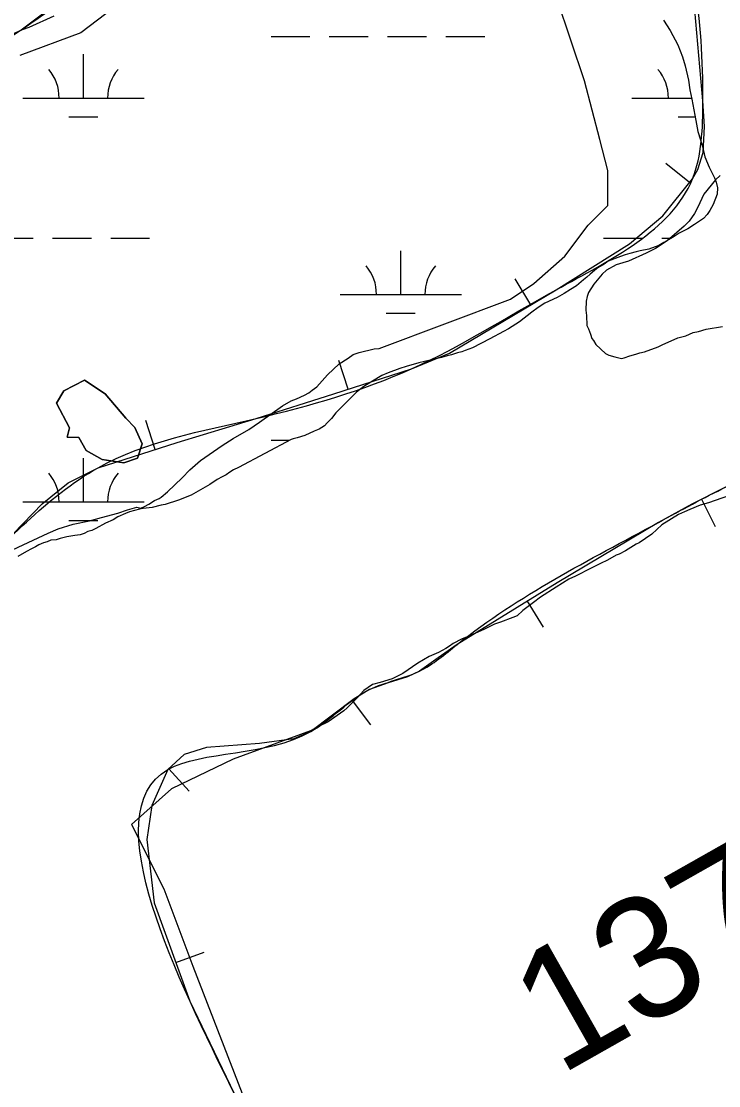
# Model space of a CAD drawing. Extents: x 3177185 to 3215018, y 812988 to 838321.
# Drawn here: x 3193922 to 3194496, y 819683 to 820560 of the extents above; entities that cross this region are included whole.
import ezdxf

# ---------------------------------------------------------------- set-up
doc = ezdxf.new("R2010")
doc.units = 0
for name, color, linetype in [('V-BORW-LINE', 7, 'Continuous'), ('V-SITE-VEGE', 7, 'Continuous'), ('V-SURV-IDEN', 7, 'Continuous'), ('V-TOPO-SHOR', 7, 'Continuous'), ('V-WETL-SWMP', 7, 'Continuous')]:
    doc.layers.add(name, color=color, linetype=linetype)

msp = doc.modelspace()

# ---------------------------------------------------------------- linework, layer by layer
at = {"layer": 'V-BORW-LINE'}
for p, q in [((3194472.41, 820427.04), (3194452.97, 820442.76)), ((3194341.62, 820326.31), (3194328.84, 820347.8)), ((3194191.15, 820256.81), (3194183.47, 820280.6)), ((3194032.14, 820207.12), (3194024.56, 820230.95)), ((3194482.33, 820166.13), (3194493.56, 820143.8)), ((3194338.54, 820082.07), (3194351.68, 820060.81)), ((3194194.41, 820000.37), (3194209.44, 819980.4)), ((3194043.39, 819944.18), (3194060.22, 819925.69)), ((3194049.17, 819784.46), (3194072.67, 819792.97))]:
    msp.add_line(p, q, dxfattribs=at)
for points in [[(3193899.23, 820121.58), (3193939.01, 820162.47), (3193960.61, 820179.83), (3193985.14, 820192.17), (3194050.22, 820212.87), (3194115.49, 820232.76), (3194179.49, 820253.05), (3194243.42, 820273.69), (3194274.62, 820286.44), (3194362.39, 820338.67), (3194422.93, 820376.5), (3194450.34, 820399.74), (3194474.83, 820430.03), (3194479.16, 820437.9), (3194483.55, 820451.92), (3194484.84, 820473.22), (3194483.44, 820494.4), (3194475.09, 820588.18)], [(3193943.88, 820569.03), (3193921.84, 820552.76)], [(3194502.55, 820176.3), (3194474.34, 820162.11), (3194446.74, 820146.98), (3194363.37, 820097.42), (3194280.97, 820046.51), (3194265.41, 820035.53), (3194249.88, 820024.54), (3194240.06, 820019.81), (3194224.18, 820014.98), (3194208.75, 820009.38), (3194196.1, 820001.64), (3194160.31, 819974.69), (3194146.48, 819968.86), (3194118.19, 819964.86), (3194074.49, 819961.72), (3194056.11, 819955.76), (3194042.52, 819943.39), (3194029.49, 819913.83), (3194025.41, 819885.82), (3194031.4, 819833.54), (3194060.71, 819752.57), (3194097.21, 819676.7)]]:
    msp.add_lwpolyline(points, dxfattribs=at)
for points in [[(3193316.85, 822598.58), (3193335.23, 822540.6), (3193410.28, 822427.7), (3193431.93, 822364.3), (3193469.12, 822309.98), (3193521.5, 822255.86), (3193609.23, 822072.56), (3193646.79, 822019.2), (3193676.93, 821957.13), (3193720.79, 821903.14), (3193749.98, 821838.8), (3193830.19, 821730.3), (3193879.71, 821614.86), (3193980.49, 821434.8), (3194001.26, 821375.3), (3194045.64, 821322.89), (3194255.37, 820971.94), (3194278.31, 820910.59), (3194299.82, 820853.02), (3194335.62, 820798.38), (3194443.77, 820680.36), (3194483.44, 820494.4), (3194474.83, 820430.03), (3194362.39, 820338.67), (3194243.42, 820273.69), (3194115.49, 820232.76), (3193985.14, 820192.17), (3193870.95, 820096.91), (3193700.83, 819981.97), (3193642.2, 819950.84), (3193574.53, 819997.4), (3193482.68, 820109.42), (3193411.41, 820226.39), (3193461.02, 820288.31), (3193515.96, 820325.35), (3193569.36, 820370.53), (3193689.7, 820437.29), (3193809.35, 820477.22), (3193921.84, 820552.76), (3193973.73, 820602.01), (3193968.17, 820665.53), (3193943.66, 820740.3), (3193889.61, 820861.46), (3193818.66, 820974.39), (3193871.87, 821026.87), (3193893.16, 821093.52), (3193831.56, 821288.3), (3193761.99, 821415.91), (3193682.09, 821525.66), (3193580.7, 821633.19), (3193582.07, 821571.35), (3193675.74, 821399.36), (3193689.39, 821337.66), (3193682.99, 821269.97), (3193666.03, 821201.07), (3193594.75, 821238.9), (3193552.49, 821298.82), (3193499.03, 821351.22), (3193535.64, 821423.98), (3193485.29, 821613.09), (3193426.35, 821662.5), (3193356.91, 821777.83), (3193308.38, 821900.53), (3193294.27, 821963), (3193279.73, 822022.15), (3193265.13, 822081.57), (3193249.65, 822013.88), (3193262.24, 821951.66), (3193210.33, 822002.36), (3193038.45, 822236.41), (3192901.05, 822477.38), (3192892.59, 822538.19), (3192940.33, 822603.21), (3192988.91, 822661.96), (3193107.58, 822723.07), (3193158.64, 822772.12), (3193217.19, 822790.62), (3193249.51, 822764.99), (3193290.24, 822685.8), (3193316.85, 822598.58)], [(3194584.72, 819145.81), (3194447.32, 819133.82), (3194404.57, 819199.79), (3194370.12, 819313.35), (3194215.04, 819487.3), (3194145.89, 819581.89), (3194097.21, 819676.7), (3194042.52, 819943.39), (3194160.31, 819974.69), (3194208.75, 820009.38), (3194249.88, 820024.54), (3194280.97, 820046.51), (3194446.74, 820146.98), (3194502.55, 820176.3), (3194643.31, 820226.57), (3194678.56, 820230.14), (3194691.35, 820209.87), (3194714.67, 820155.93), (3194815.7, 820194), (3194832.79, 820210.46), (3194832.64, 820243.55), (3194842.9, 820252.61), (3194935.26, 820275.83), (3194948.97, 820268.37), (3194959.98, 820224.84), (3194976.57, 820189.02), (3194995.12, 820162.41), (3195014.15, 820127.75)]]:
    msp.add_spline(points, degree=3, dxfattribs=at)
at = {"layer": 'V-SITE-VEGE'}
for p, q in [((3194385.75, 820510.84), (3194363.28, 820578.26)), ((3193991.41, 820566.16), (3193970.8, 820550.45)), ((3193970.8, 820550.45), (3193920.74, 820531.79)), ((3194398.59, 820462.69), (3194385.75, 820510.84)), ((3194405, 820437), (3194398.59, 820462.69)), ((3194405, 820408.11), (3194405, 820437)), ((3194497.5, 820432.99), (3194493.89, 820429.32)), ((3194493.89, 820429.32), (3194484.3, 820417.5)), ((3194484.3, 820417.5), (3194479.15, 820406.94)), ((3194388.96, 820392.05), (3194405, 820408.11)), ((3194479.15, 820406.94), (3194476.37, 820401.66)), ((3194476.37, 820401.66), (3194471.98, 820395.15)), ((3194369.71, 820366.37), (3194388.96, 820392.05)), ((3194467.98, 820391.07), (3194453.94, 820379.21)), ((3194471.98, 820395.15), (3194467.98, 820391.07)), ((3194444.3, 820372.66), (3194436.65, 820368.94)), ((3194448.32, 820375.12), (3194444.3, 820372.66)), ((3194453.94, 820379.21), (3194448.32, 820375.12)), ((3194344.03, 820343.9), (3194369.71, 820366.37)), ((3194422.16, 820362.34), (3194417.32, 820361.08)), ((3194436.65, 820368.94), (3194422.16, 820362.34)), ((3194404.04, 820354.89), (3194400.43, 820351.62)), ((3194412.08, 820359.41), (3194404.04, 820354.89)), ((3194417.32, 820361.08), (3194412.08, 820359.41)), ((3194400.43, 820351.62), (3194393.64, 820343.47)), ((3194324.78, 820331.05), (3194344.03, 820343.9)), ((3194389.26, 820336.56), (3194388.07, 820333.31)), ((3194393.64, 820343.47), (3194389.26, 820336.56)), ((3194216.67, 820290.46), (3194324.78, 820331.05)), ((3194387.3, 820329.26), (3194386.97, 820321.99)), ((3194388.07, 820333.31), (3194387.3, 820329.26)), ((3194386.97, 820321.99), (3194387.42, 820317.54)), ((3194387.42, 820317.54), (3194387.9, 820309.46)), ((3194387.9, 820309.46), (3194389.13, 820306.64)), ((3194389.13, 820306.64), (3194390.79, 820302.21)), ((3194390.79, 820302.21), (3194392.04, 820298.58)), ((3194462.78, 820299.25), (3194469.23, 820300.93)), ((3194469.23, 820300.93), (3194475.27, 820303.42)), ((3194475.27, 820303.42), (3194479.71, 820304.26)), ((3194479.71, 820304.26), (3194486.16, 820306.35)), ((3194486.16, 820306.35), (3194499.48, 820308.5)), ((3194392.04, 820298.58), (3194393.27, 820296.98)), ((3194393.27, 820296.98), (3194395.32, 820293.77)), ((3194395.32, 820293.77), (3194403.07, 820286.16)), ((3194446.68, 820291.82), (3194449.9, 820293.47)), ((3194449.9, 820293.47), (3194462.78, 820299.25)), ((3194191.27, 820282.54), (3194195.29, 820285.41)), ((3194195.29, 820285.41), (3194200.13, 820287.07)), ((3194200.13, 820287.07), (3194212.63, 820290.02)), ((3194212.63, 820290.02), (3194216.67, 820290.46)), ((3194403.07, 820286.16), (3194405.92, 820284.97)), ((3194405.92, 820284.97), (3194410.78, 820283.4)), ((3194410.78, 820283.4), (3194414.02, 820282.62)), ((3194418.47, 820282.66), (3194423.3, 820284.33)), ((3194423.3, 820284.33), (3194428.14, 820285.59)), ((3194428.14, 820285.59), (3194431.36, 820286.83)), ((3194431.36, 820286.83), (3194435.4, 820287.68)), ((3194435.4, 820287.68), (3194446.68, 820291.82)), ((3194174.02, 820268.63), (3194183.64, 820277.62)), ((3194183.64, 820277.62), (3194191.27, 820282.54)), ((3194414.02, 820282.62), (3194416.45, 820282.24)), ((3194416.45, 820282.24), (3194418.47, 820282.66)), ((3194165.22, 820258.85), (3194174.02, 820268.63)), ((3194161.61, 820255.98), (3194165.22, 820258.85)), ((3194144.31, 820247.33), (3194148.74, 820248.99)), ((3194148.74, 820248.99), (3194155.18, 820251.88)), ((3194155.18, 820251.88), (3194158.8, 820253.94)), ((3194158.8, 820253.94), (3194161.61, 820255.98)), ((3194118.2, 820229.7), (3194137.07, 820243.22)), ((3194137.07, 820243.22), (3194144.31, 820247.33)), ((3194096.5, 820216.15), (3194109.37, 820223.55)), ((3194109.37, 820223.55), (3194118.2, 820229.7)), ((3194087.25, 820210.41), (3194096.5, 820216.15)), ((3194069.58, 820198.11), (3194087.25, 820210.41)), ((3194060.76, 820190.35), (3194069.58, 820198.11)), ((3194054.36, 820183.82), (3194060.76, 820190.35)), ((3194042.34, 820172.39), (3194054.36, 820183.82)), ((3194037.12, 820167.89), (3194042.34, 820172.39)), ((3194518.14, 820173.65), (3194487.92, 820163.26)), ((3194023.45, 820160.08), (3194027.07, 820162.13)), ((3194027.07, 820162.13), (3194031.49, 820165.01)), ((3194031.49, 820165.01), (3194035.52, 820166.66)), ((3194035.52, 820166.66), (3194037.12, 820167.89)), ((3194481.06, 820161.17), (3194472.61, 820157.86)), ((3194487.92, 820163.26), (3194481.06, 820161.17)), ((3193987.94, 820151.16), (3194001.41, 820154.81)), ((3194001.41, 820154.81), (3194009.4, 820157.49)), ((3194009.4, 820157.49), (3194017.02, 820159.65)), ((3194017.02, 820159.65), (3194020.23, 820158.84)), ((3194020.23, 820158.84), (3194023.45, 820160.08)), ((3194463.35, 820153.72), (3194449.68, 820145.11)), ((3194468.18, 820155.79), (3194463.35, 820153.72)), ((3194472.61, 820157.86), (3194468.18, 820155.79)), ((3193952.31, 820141.91), (3193964.55, 820145.58)), ((3193964.55, 820145.58), (3193978.01, 820148.51)), ((3193978.01, 820148.51), (3193987.94, 820151.16)), ((3194449.68, 820145.11), (3194441.27, 820137.35)), ((3193923.31, 820128.66), (3193944.13, 820138.35)), ((3193944.13, 820138.35), (3193952.31, 820141.91)), ((3194441.27, 820137.35), (3194430.82, 820130.38)), ((3193914.77, 820124.41), (3193923.31, 820128.66)), ((3194428.41, 820129.14), (3194419.57, 820123.8)), ((3194430.82, 820130.38), (3194428.41, 820129.14)), ((3194411.92, 820120.09), (3194404.68, 820115.98)), ((3194414.34, 820120.92), (3194411.92, 820120.09)), ((3194419.57, 820123.8), (3194414.34, 820120.92)), ((3194391.4, 820109.39), (3194378.53, 820102.8)), ((3194399.05, 820113.1), (3194391.4, 820109.39)), ((3194404.68, 820115.98), (3194399.05, 820113.1)), ((3194372.89, 820100.32), (3194362.45, 820093.75)), ((3194378.53, 820102.8), (3194372.89, 820100.32)), ((3194362.45, 820093.75), (3194349.59, 820085.54)), ((3194349.59, 820085.54), (3194343.97, 820081.05)), ((3194335.14, 820074.49), (3194330.33, 820070)), ((3194343.97, 820081.05), (3194335.14, 820074.49)), ((3194316.63, 820065.02), (3194311.8, 820063.36)), ((3194326.7, 820068.75), (3194316.63, 820065.02)), ((3194330.33, 820070), (3194326.7, 820068.75)), ((3194303.35, 820059.23), (3194290.46, 820053.45)), ((3194311.8, 820063.36), (3194303.35, 820059.23)), ((3194277.59, 820047.27), (3194274.78, 820045.22)), ((3194284.42, 820050.97), (3194277.59, 820047.27)), ((3194290.46, 820053.45), (3194284.42, 820050.97)), ((3194265.53, 820039.88), (3194257.88, 820036.57)), ((3194271.56, 820043.17), (3194265.53, 820039.88)), ((3194274.78, 820045.22), (3194271.56, 820043.17)), ((3194248.63, 820031.23), (3194236.18, 820022.62)), ((3194257.88, 820036.57), (3194248.63, 820031.23)), ((3194236.18, 820022.62), (3194227.33, 820018.09)), ((3194211.2, 820013.49), (3194203.97, 820008.57)), ((3194217.66, 820015.17), (3194211.2, 820013.49)), ((3194227.33, 820018.09), (3194217.66, 820015.17)), ((3194198.77, 820002.86), (3194190.36, 819994.29)), ((3194203.97, 820008.57), (3194198.77, 820002.86)), ((3194190.36, 819994.29), (3194187.56, 819991.84)), ((3194187.56, 819991.84), (3194174.71, 819982.83)), ((3194166.25, 819978.7), (3194160.22, 819975.41)), ((3194174.71, 819982.83), (3194166.25, 819978.7)), ((3194160.22, 819975.41), (3194096.47, 819952.14)), ((3194096.47, 819952.14), (3194045.58, 819927.63)), ((3194045.58, 819927.63), (3194012.59, 819898.22)), ((3194012.59, 819898.22), (3194039.35, 819845.17)), ((3194039.35, 819845.17), (3194063.1, 819781.41)), ((3194063.1, 819781.41), (3194125.89, 819620.27))]:
    msp.add_line(p, q, dxfattribs=at)
at = {"layer": 'V-TOPO-SHOR'}
msp.add_lwpolyline([(3194007.95, 820232.96), (3194015.36, 820225.38), (3194021.33, 820211.88), (3194017.66, 820200.05), (3194006.33, 820196.26), (3193988.45, 820198.89), (3193975.37, 820206.21), (3193969.17, 820217.06), (3193959.77, 820217.31), (3193961.5, 820224.91), (3193950.86, 820245.23), (3193956.99, 820255.51), (3193974.09, 820264.25), (3193991.01, 820252.95), (3194007.95, 820232.96)], dxfattribs=at)
at = {"layer": 'V-WETL-SWMP'}
for p, q in [((3194127.63, 820547.48), (3194159.63, 820547.48)), ((3194175.63, 820547.48), (3194207.63, 820547.48)), ((3194223.63, 820547.48), (3194255.63, 820547.48)), ((3194271.63, 820547.48), (3194303.63, 820547.48)), ((3193973.03, 820496.74), (3193973.03, 820532.74)), ((3193923.03, 820496.74), (3194023.03, 820496.74)), ((3194424.94, 820496.74), (3194474.05, 820496.74)), ((3193961.03, 820481.31), (3193985.03, 820481.31)), ((3194462.94, 820481.31), (3194477.11, 820481.31)), ((3193899.62, 820381.31), (3193931.62, 820381.31)), ((3193947.62, 820381.31), (3193979.62, 820381.31)), ((3193995.62, 820381.31), (3194027.62, 820381.31)), ((3194401.53, 820381.31), (3194433.53, 820381.31)), ((3194449.53, 820381.31), (3194457.38, 820381.31)), ((3194234.47, 820334.89), (3194234.47, 820370.88)), ((3194184.47, 820334.89), (3194284.47, 820334.89)), ((3194222.47, 820319.45), (3194246.47, 820319.45)), ((3194127.62, 820214.82), (3194142.93, 820214.82)), ((3193973.03, 820164.08), (3193973.03, 820200.07)), ((3193923.03, 820164.08), (3194023.03, 820164.08)), ((3193961.03, 820148.64), (3193985.03, 820148.64))]:
    msp.add_line(p, q, dxfattribs=at)
for points in [[(3193911.32, 820547.98), (3193922.84, 820553.15), (3193928.25, 820555.07), (3193948.92, 820564.44)], [(3194451.01, 820560.84), (3194456.36, 820552.33), (3194462.62, 820540.53), (3194466.67, 820530.69), (3194468.71, 820523.24), (3194471.46, 820511.41), (3194472.63, 820503.51), (3194474.24, 820495.84), (3194477.7, 820478.31), (3194479.33, 820469.1), (3194481.37, 820462.31), (3194482.96, 820456.84), (3194485.01, 820448.29), (3194488.61, 820439.76), (3194493.08, 820431.02)], [(3194493.08, 820431.02), (3194494.43, 820427.3), (3194495.36, 820422.7), (3194495.18, 820417.65), (3194491.75, 820409.05), (3194489.16, 820404.19), (3194487, 820400.88), (3194483.96, 820397.56), (3194476.54, 820392.44), (3194471.08, 820389.09), (3194463.87, 820385.29), (3194458.85, 820382.17), (3194451.2, 820377.7), (3194447.06, 820375.25), (3194438.96, 820372.32), (3194431.73, 820370.71), (3194428.44, 820370.02), (3194423.18, 820368.65), (3194419.24, 820367.52), (3194415.52, 820366.17), (3194405.45, 820362.34), (3194401.96, 820359.89), (3194396.94, 820356.77), (3194394.11, 820354.76), (3194390.4, 820351.65), (3194387.79, 820349.21), (3194384.96, 820346.99), (3194379.29, 820342.11), (3194374.27, 820338.98), (3194369.03, 820335.64), (3194363.36, 820332.29), (3194353.3, 820327.59), (3194347.62, 820324.24), (3194342.61, 820320.24), (3194332.36, 820312.46), (3194323.19, 820306.66), (3194319.26, 820304.43), (3194307.9, 820298.39), (3194293.7, 820291.01), (3194287.57, 820288.76), (3194284.72, 820287.63), (3194281.22, 820286.72), (3194276.4, 820285.14), (3194272.68, 820284.22), (3194268.08, 820283.08), (3194249.46, 820278.52), (3194238.94, 820275.56), (3194233.69, 820273.97), (3194224.06, 820270.37), (3194219.03, 820268.13), (3194209.86, 820262.77), (3194203.96, 820258.98), (3194198.08, 820254.31), (3194194.38, 820250.76), (3194191.12, 820247.44), (3194187.86, 820244.11), (3194180.89, 820237.24), (3194177.42, 820232.82), (3194173.94, 820229.05), (3194171.55, 820226.61), (3194167.19, 820223.94), (3194163.25, 820222.14), (3194155.38, 820218.77), (3194149.25, 820216.74), (3194145.74, 820215.83), (3194144.28, 820215.53), (3194100.86, 820192.45), (3194096.79, 820190.51), (3194093.73, 820188.55), (3194090.67, 820186.25), (3194087.28, 820184.63), (3194083.21, 820182.35), (3194077.09, 820178.43), (3194061.81, 820169.63), (3194051.32, 820165.45), (3194040.5, 820161.95), (3194037.13, 820161.33), (3194029.71, 820159.45), (3194022.3, 820158.57), (3194019.27, 820157.96), (3194011.16, 820155.75), (3194007.78, 820154.47), (3194001.34, 820151.56), (3193997.6, 820149.27), (3193991.17, 820146.36), (3193983.37, 820142.13), (3193979.98, 820140.51), (3193976.6, 820139.57), (3193973.55, 820137.94), (3193970.5, 820136.99), (3193966.13, 820136.39), (3193959.38, 820135.17), (3193953.98, 820133.92), (3193950.6, 820132.64), (3193946.23, 820132.38), (3193943.18, 820131.09), (3193940.14, 820130.14), (3193936.42, 820128.53), (3193933.7, 820126.89), (3193930.31, 820125.27), (3193926.24, 820122.99)], [(3193926.24, 820122.99), (3193919.11, 820119.09)]]:
    msp.add_lwpolyline(points, dxfattribs=at)
msp.add_lwpolyline([(3194007.95, 820232.96), (3193991.01, 820252.95), (3193974.09, 820264.25), (3193956.99, 820255.51), (3193950.86, 820245.23), (3193961.5, 820224.91), (3193959.77, 820217.31), (3193969.17, 820217.06), (3193975.37, 820206.21), (3193988.45, 820198.89), (3194006.33, 820196.26), (3194017.66, 820200.05), (3194021.33, 820211.88), (3194015.36, 820225.38)], close=True, dxfattribs=at)
for centre, start, end in [((3193917.79, 820497.22), 359.22819, 40.77185), ((3194028.28, 820497.22), 139.22816, 180.77182), ((3194419.7, 820497.22), 359.22819, 40.77185), ((3194179.22, 820335.36), 359.22819, 40.77185), ((3194289.71, 820335.36), 139.22816, 180.77182), ((3193917.79, 820164.55), 359.22819, 40.77185), ((3194028.27, 820164.55), 139.22816, 180.77182)]:
    msp.add_arc(centre, 35.25, start, end, dxfattribs=at)

# ---------------------------------------------------------------- texts
at = {"layer": 'V-SURV-IDEN'}
msp.add_text('1374+73.8', height=100, rotation=29.51444, dxfattribs=at).set_placement((3194365.13, 819690.85))

doc.saveas('drawing.dxf')
